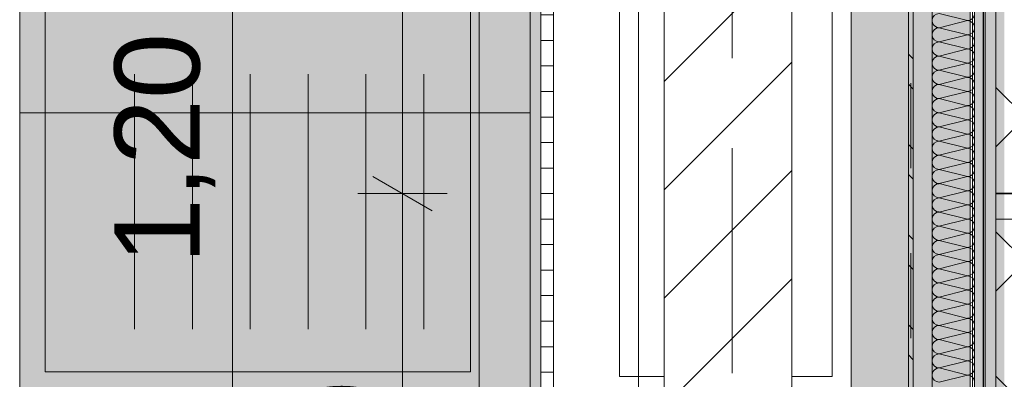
# Model space of a CAD drawing. Header units: metres. Extents: x -3.6 to 85.2, y -11 to 16.8.
# Tile 344 of 508: x 39.292 to 40.45, y 2.662 to 3.084. Entities that reach past the tile are written whole.
import ezdxf

# ---------------------------------------------------------------- set-up
doc = ezdxf.new("R2010")
doc.units = ezdxf.units.M
doc.header["$MEASUREMENT"] = 0
for name, pattern in [('Achse', [0.2, 0.1, -0.05, 0, -0.05]), ('Punktlinie weit', [0.06, 0.01, -0.05]), ('Strichlinie doppelt', [0.546806, 0.264583, -0.105833, 0.070556, -0.105833]), ('Wipeout_Contour', [1, 0, -1])]:
    doc.linetypes.add(name, pattern=pattern)
for name, color, linetype in [('154 - Bemaßung_ Beschriftung.Ausbau - Deckenspiegel', 7, 'Continuous'), ('305 - Elemente.Linie_ Schraffur - Deckenspiegel', 7, 'Continuous'), ('451 - Universal.Achsen Raster', 7, 'Continuous'), ('605 - Struktur.Wand Innen', 7, 'Continuous'), ('612 - Struktur.Stahlbau', 7, 'Continuous'), ('703 - Einrichtung.Möbel Küche', 7, 'Continuous'), ('Neubau_606 - Struktur.Wand Innen Ausbau', 7, 'Continuous'), ('Neubau_612 - Struktur.Stahlbau', 7, 'Continuous'), ('Neubau_651 - Abdeckung.Decke abgehängt_ bekleidet', 7, 'Continuous'), ('Neubau_653 - Abdeckung.TB Verkofferung', 7, 'Continuous'), ('Neubau_702 - Einrichtung.Möbel Sanitär', 7, 'Continuous')]:
    doc.layers.add(name, color=color, linetype=linetype)
doc.styles.add('ERSTELLTER_STIL_2', font='txt')
doc.dimstyles.new('ERSTELLTER_STIL__4', dxfattribs={"dimtxt": 0.1, "dimasz": 0.0532, "dimexe": 0.18, "dimexo": 0.0625, "dimgap": 0, "dimtad": 1, "dimzin": 0, "dimdsep": 46, "dimtxsty": 'ERSTELLTER_STIL_2', "dimblk": 'ARROWHEAD_2', "dimblk1": 'ARROWHEAD_2', "dimblk2": 'ARROWHEAD_2', "dimcen": 0.09, "dimse1": 1, "dimse2": 1, "dimclrd": 7, "dimclre": 7, "dimclrt": 7, "dimazin": 0, "dimtfac": 1, "dimtdec": 4, "dimtmove": 0, "dimatfit": 3, "dimfxl": 1, "dimtolj": 1, "dimtzin": 0, "dimarcsym": 0})
pattern_1 = [(45, (0, 0), (-0.01767767, 0.01767767), [0, -0.025])]

# ---------------------------------------------------------------- blocks, each defined once
blk = doc.blocks.new('*X170')
at = {"layer": 'Neubau_606 - Struktur.Wand Innen Ausbau', "color": 7, "linetype": 'Continuous', "lineweight": 5}
for p, q in [((40.4067, 3.0833), (40.3734, 3.0917)), ((40.4067, 3.0833), (40.3734, 3.075)), ((40.4067, 3.0667), (40.3734, 3.075)), ((40.4067, 3.0667), (40.3734, 3.0583)), ((40.4067, 3.05), (40.3734, 3.0583)), ((40.4067, 3.05), (40.3734, 3.0417)), ((40.4067, 3.0333), (40.3734, 3.0417)), ((40.4067, 3.0333), (40.3734, 3.025)), ((40.4067, 3.0167), (40.3734, 3.025)), ((40.4067, 3.0167), (40.3734, 3.0083)), ((40.4067, 3), (40.3734, 3.0083)), ((40.4067, 3), (40.3734, 2.9917)), ((40.4067, 2.9833), (40.3734, 2.9917)), ((40.4067, 2.9833), (40.3734, 2.975)), ((40.4067, 2.9667), (40.3734, 2.975)), ((40.4067, 2.9667), (40.3734, 2.9583)), ((40.4067, 2.95), (40.3734, 2.9583)), ((40.4067, 2.95), (40.3734, 2.9417)), ((40.4067, 2.9333), (40.3734, 2.9417)), ((40.4067, 2.9333), (40.3734, 2.925)), ((40.4067, 2.9167), (40.3734, 2.925)), ((40.4067, 2.9167), (40.3734, 2.9083)), ((40.4067, 2.9), (40.3734, 2.9083)), ((40.4067, 2.9), (40.3734, 2.8917)), ((40.4067, 2.8833), (40.3734, 2.8917)), ((40.4067, 2.8833), (40.3734, 2.875)), ((40.4067, 2.8667), (40.3734, 2.875)), ((40.4067, 2.8667), (40.3734, 2.8583)), ((40.4067, 2.85), (40.3734, 2.8583)), ((40.4067, 2.85), (40.3734, 2.8417)), ((40.4067, 2.8333), (40.3734, 2.8417)), ((40.4067, 2.8333), (40.3734, 2.825)), ((40.4067, 2.8167), (40.3734, 2.825)), ((40.4067, 2.8167), (40.3734, 2.8083)), ((40.4067, 2.8), (40.3734, 2.8083)), ((40.4067, 2.8), (40.3734, 2.7917)), ((40.4067, 2.7833), (40.3734, 2.7917)), ((40.4067, 2.7833), (40.3734, 2.775)), ((40.4067, 2.7667), (40.3734, 2.775)), ((40.4067, 2.7667), (40.3734, 2.7583)), ((40.4067, 2.75), (40.3734, 2.7583)), ((40.4067, 2.75), (40.3734, 2.7417)), ((40.4067, 2.7333), (40.3734, 2.7417)), ((40.4067, 2.7333), (40.3734, 2.725)), ((40.4067, 2.7167), (40.3734, 2.725)), ((40.4067, 2.7167), (40.3734, 2.7083)), ((40.4067, 2.7), (40.3734, 2.7083)), ((40.4067, 2.7), (40.3734, 2.6917)), ((40.4067, 2.6833), (40.3734, 2.6917)), ((40.4067, 2.6833), (40.3734, 2.675)), ((40.4067, 2.6667), (40.3734, 2.675)), ((40.4067, 2.6667), (40.3734, 2.6583))]:
    blk.add_line(p, q, dxfattribs=at)
for centre, start, end in [((40.3734, 3.0833), 90, 180), ((40.4067, 3.0917), 270, 360), ((40.3734, 3.0833), 180, 270), ((40.4067, 3.075), 360, 90), ((40.3734, 3.0667), 90, 180), ((40.4067, 3.075), 270, 360), ((40.3734, 3.0667), 180, 270), ((40.3734, 3.05), 90, 180), ((40.4067, 3.0583), 360, 90), ((40.4067, 3.0583), 270, 360), ((40.3734, 3.05), 180, 270), ((40.4067, 3.0417), 360, 90), ((40.3734, 3.0333), 90, 180), ((40.3734, 3.0333), 180, 270), ((40.4067, 3.0417), 270, 360), ((40.4067, 3.025), 360, 90), ((40.3734, 3.0167), 90, 180), ((40.4067, 3.025), 270, 360), ((40.3734, 3.0167), 180, 270), ((40.4067, 3.0083), 360, 90), ((40.3734, 3), 90, 180), ((40.3734, 3), 180, 270), ((40.4067, 3.0083), 270, 360), ((40.4067, 2.9917), 360, 90), ((40.3734, 2.9833), 90, 180), ((40.4067, 2.9917), 270, 360), ((40.3734, 2.9833), 180, 270), ((40.3734, 2.9667), 90, 180), ((40.4067, 2.975), 360, 90), ((40.4067, 2.975), 270, 360), ((40.3734, 2.9667), 180, 270), ((40.4067, 2.9583), 360, 90), ((40.3734, 2.95), 90, 180), ((40.4067, 2.9583), 270, 360), ((40.3734, 2.95), 180, 270), ((40.3734, 2.9333), 90, 180), ((40.4067, 2.9417), 360, 90), ((40.4067, 2.9417), 270, 360), ((40.3734, 2.9333), 180, 270), ((40.4067, 2.925), 360, 90), ((40.3734, 2.9167), 90, 180), ((40.4067, 2.925), 270, 360), ((40.3734, 2.9167), 180, 270), ((40.3734, 2.9), 90, 180), ((40.4067, 2.9083), 360, 90), ((40.4067, 2.9083), 270, 360), ((40.3734, 2.9), 180, 270), ((40.4067, 2.8917), 360, 90), ((40.3734, 2.8833), 90, 180), ((40.3734, 2.8833), 180, 270), ((40.4067, 2.8917), 270, 360), ((40.4067, 2.875), 360, 90), ((40.3734, 2.8667), 90, 180), ((40.4067, 2.875), 270, 360), ((40.3734, 2.8667), 180, 270), ((40.4067, 2.8583), 360, 90), ((40.3734, 2.85), 90, 180), ((40.3734, 2.85), 180, 270), ((40.4067, 2.8583), 270, 360), ((40.4067, 2.8417), 360, 90), ((40.3734, 2.8333), 90, 180), ((40.4067, 2.8417), 270, 360), ((40.3734, 2.8333), 180, 270), ((40.3734, 2.8167), 90, 180), ((40.4067, 2.825), 360, 90), ((40.4067, 2.825), 270, 360), ((40.3734, 2.8167), 180, 270), ((40.4067, 2.8083), 360, 90), ((40.3734, 2.8), 90, 180), ((40.4067, 2.8083), 270, 360), ((40.3734, 2.8), 180, 270), ((40.3734, 2.7833), 90, 180), ((40.4067, 2.7917), 360, 90), ((40.4067, 2.7917), 270, 360), ((40.3734, 2.7833), 180, 270), ((40.4067, 2.775), 360, 90), ((40.3734, 2.7667), 90, 180), ((40.3734, 2.7667), 180, 270), ((40.4067, 2.775), 270, 360), ((40.4067, 2.7583), 360, 90), ((40.3734, 2.75), 90, 180), ((40.4067, 2.7583), 270, 360), ((40.3734, 2.75), 180, 270), ((40.4067, 2.7417), 360, 90), ((40.3734, 2.7333), 90, 180), ((40.3734, 2.7333), 180, 270), ((40.4067, 2.7417), 270, 360), ((40.4067, 2.725), 360, 90), ((40.3734, 2.7167), 90, 180), ((40.4067, 2.725), 270, 360), ((40.3734, 2.7167), 180, 270), ((40.4067, 2.7083), 360, 90), ((40.3734, 2.7), 90, 180), ((40.3734, 2.7), 180, 270), ((40.4067, 2.7083), 270, 360), ((40.4067, 2.6917), 360, 90), ((40.3734, 2.6833), 90, 180), ((40.4067, 2.6917), 270, 360), ((40.3734, 2.6833), 180, 270), ((40.3734, 2.6667), 90, 180), ((40.4067, 2.675), 360, 90), ((40.4067, 2.675), 270, 360), ((40.3734, 2.6667), 180, 270), ((40.4067, 2.6583), 360, 90)]:
    blk.add_arc(centre, 0.00833, start, end, dxfattribs=at)
blk = doc.blocks.new('*D421')
at = {"layer": '154 - Bemaßung_ Beschriftung.Ausbau - Deckenspiegel', "color": 7, "linetype": 'Continuous', "lineweight": 5}
for p, q in [((39.7075, 2.9002), (39.7775, 2.8598)), ((39.795, 2.88), (39.69, 2.88)), ((39.7425, 2.28), (39.7425, 2.88)), ((39.7075, 2.3002), (39.7775, 2.2598)), ((39.795, 2.28), (39.69, 2.28))]:
    blk.add_line(p, q, dxfattribs=at)
at = {"layer": '154 - Bemaßung_ Beschriftung.Ausbau - Deckenspiegel', "color": 7, "lineweight": 5, "insert": (39.7225, 2.5041), "char_height": 0.1, "attachment_point": 7, "rotation": 90, "style": 'ERSTELLTER_STIL_2'}
blk.add_mtext('\\A1;{\\pql;\\fArial|b0|i0|c0|p38;60}', dxfattribs=at)
blk = doc.blocks.new('ARROWHEAD_2')
at = {"color": 0, "linetype": 'Continuous', "lineweight": 0}
for p, q in [((-0.378, -0.655), (0.378, 0.655)), ((0, 0), (-1, 0))]:
    blk.add_line(p, q, dxfattribs=at)
blk = doc.blocks.new('*D422')
at = {"layer": '154 - Bemaßung_ Beschriftung.Ausbau - Deckenspiegel', "color": 7, "linetype": 'Continuous', "lineweight": 5}
for p, q in [((39.7075, 3.5002), (39.7775, 3.4598)), ((39.795, 3.48), (39.69, 3.48)), ((39.7425, 2.88), (39.7425, 3.48)), ((39.7075, 2.9002), (39.7775, 2.8598)), ((39.795, 2.88), (39.69, 2.88))]:
    blk.add_line(p, q, dxfattribs=at)
at = {"layer": '154 - Bemaßung_ Beschriftung.Ausbau - Deckenspiegel', "color": 7, "lineweight": 5, "insert": (39.7225, 3.1041), "char_height": 0.1, "attachment_point": 7, "rotation": 90, "style": 'ERSTELLTER_STIL_2'}
blk.add_mtext('\\A1;{\\pql;\\fArial|b0|i0|c0|p38;60}', dxfattribs=at)
blk = doc.blocks.new('*D428')
at = {"layer": '154 - Bemaßung_ Beschriftung.Ausbau - Deckenspiegel', "color": 7, "linetype": 'Continuous', "lineweight": 5}
for p, q in [((39.5075, 3.5502), (39.5775, 3.5098)), ((39.595, 3.53), (39.49, 3.53)), ((39.5425, 2.33), (39.5425, 3.53)), ((39.5075, 2.3502), (39.5775, 2.3098)), ((39.595, 2.33), (39.49, 2.33))]:
    blk.add_line(p, q, dxfattribs=at)
at = {"layer": '154 - Bemaßung_ Beschriftung.Ausbau - Deckenspiegel', "color": 7, "lineweight": 5, "insert": (39.5225, 2.797), "char_height": 0.1, "attachment_point": 7, "rotation": 90, "style": 'ERSTELLTER_STIL_2'}
blk.add_mtext('\\A1;{\\pql;\\fArial|b0|i0|c0|p38;1,20}', dxfattribs=at)

msp = doc.modelspace()

# ---------------------------------------------------------------- hatches: boundary and pattern name
at = {"layer": '612 - Struktur.Stahlbau', "linetype": 'Continuous', "lineweight": 0, "true_color": 0x30307f}
msp.add_hatch(color=177, dxfattribs=at).paths.add_polyline_path([(40.27, 5.19), (40.41, 5.19), (40.41, 0.71), (40.27, 0.71)])
at = {"layer": '703 - Einrichtung.Möbel Küche', "linetype": 'Continuous', "lineweight": 0, "true_color": 0x3a3a3a}
for points in [[(39.2925, 0.76), (39.8925, 0.76), (39.8925, 5.19), (39.2925, 5.19)], [(39.8225, 3.4705), (39.3225, 3.4705), (39.3225, 2.6705), (39.8225, 2.6705)]]:
    msp.add_hatch(color=250, dxfattribs=at).paths.add_polyline_path(points)
at = {"layer": 'Neubau_606 - Struktur.Wand Innen Ausbau', "linetype": 'Continuous', "lineweight": 0, "true_color": 0x000000}
h = msp.add_hatch(dxfattribs=at)
h.set_pattern_fill('Gips_0001', color=18, style=0, pattern_type=2)
h.set_pattern_definition(pattern_1)
h.paths.add_polyline_path([(39.8925, 5.19), (39.8925, 0.71), (39.905, 0.71), (39.905, 5.19)])
h = msp.add_hatch(dxfattribs=at)
h.set_pattern_fill('Holz__Sperrholz_1_0001', color=18, style=0, pattern_type=2)
h.set_pattern_definition([(0, (0, 0), (0, 0.030000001), [])])
h.paths.add_polyline_path([(39.905, 5.19), (39.905, 0.71), (39.92, 0.71), (39.92, 5.19)])
h = msp.add_hatch(dxfattribs=at)
h.set_pattern_fill('Gips_0001', color=18, style=0, pattern_type=2)
h.set_pattern_definition(pattern_1)
h.paths.add_polyline_path([(40.4275, 0.255), (40.4275, 3.81), (40.415, 3.81), (40.415, 0.255)])
h = msp.add_hatch(dxfattribs=at)
h.set_pattern_fill('Gips_0001', color=18, style=0, pattern_type=2)
h.set_pattern_definition(pattern_1)
h.paths.add_polyline_path([(40.44, 0.255), (40.44, 3.81), (40.4275, 3.81), (40.4275, 0.255)])
at = {"layer": 'Neubau_612 - Struktur.Stahlbau', "linetype": 'Continuous', "lineweight": 0, "true_color": 0x000000}
h = msp.add_hatch(dxfattribs=at)
h.set_pattern_fill('Metall__Stahl_0001', color=18, style=0, pattern_type=2)
h.set_pattern_definition([(135, (0, 0), (0.05303301, 0.05303301), []), (135, (-0.01768, -0.01768), (0.05303301, 0.05303301), [])])
h.paths.add_polyline_path([(40.3428, 0.71), (40.3428, 5.19), (40.3373, 5.19), (40.3373, 0.71)])
at = {"layer": 'Neubau_651 - Abdeckung.Decke abgehängt_ bekleidet', "linetype": 'Continuous', "lineweight": 13, "true_color": 0xffbfbf}
h = msp.add_hatch(dxfattribs=at)
h.set_pattern_fill('Raster_20x20_Diagonal_0001', color=254, style=0, pattern_type=2)
h.set_pattern_definition([(45, (0, 0), (-0.0848528, 0.0848528), []), (135, (0, 0), (0.0848528, 0.0848528), [])])
h.paths.add_polyline_path([(40.44, 0.7495), (43.545, 0.7495), (43.545, 3.81), (40.44, 3.81)])
at = {"layer": 'Neubau_653 - Abdeckung.TB Verkofferung', "linetype": 'Continuous', "lineweight": 0, "true_color": 0x000000}
h = msp.add_hatch(dxfattribs=at)
h.set_pattern_fill('Gips_0001', color=18, style=0, pattern_type=2)
h.set_pattern_definition(pattern_1)
h.paths.add_polyline_path([(40.45, 0.71), (40.45, 5.19), (40.425, 5.19), (40.425, 0.71)])

# ---------------------------------------------------------------- linework, layer by layer
at = {"layer": '305 - Elemente.Linie_ Schraffur - Deckenspiegel', "color": 7, "linetype": 'Continuous', "lineweight": 9}
for p, q in [((39.8325, 5.31), (39.8325, 0.645)), ((40.4125, 5.31), (40.4125, 0.645)), ((40.4255, 5.31), (40.4255, 0.645)), ((39.9975, 3.245), (39.9975, 2.665)), ((40.2475, 2.665), (40.2475, 3.245)), ((39.9975, 2.665), (40.2475, 2.665))]:
    msp.add_line(p, q, dxfattribs=at)
at = {"layer": '703 - Einrichtung.Möbel Küche', "color": 7, "linetype": 'Continuous', "lineweight": 9, "true_color": 0xebebeb}
for p, q in [((39.4275, 3.0205), (39.4275, 2.7205)), ((39.4955, 3.0205), (39.4955, 2.7205)), ((39.5635, 3.0205), (39.5635, 2.7205)), ((39.6315, 3.0205), (39.6315, 2.7205)), ((39.6995, 3.0205), (39.6995, 2.7205)), ((39.7675, 3.0205), (39.7675, 2.7205))]:
    msp.add_line(p, q, dxfattribs=at)
at = {"layer": '703 - Einrichtung.Möbel Küche', "color": 7, "linetype": 'Continuous', "lineweight": 5}
msp.add_line((39.2925, 2.975), (39.8925, 2.975), dxfattribs=at)
at = {"layer": '703 - Einrichtung.Möbel Küche', "color": 7, "linetype": 'Continuous', "lineweight": 9, "true_color": 0xebebeb, "flags": 128}
for points in [[(39.2925, 0.76), (39.2925, 5.19), (39.8925, 5.19), (39.8925, 0.76)], [(39.8225, 3.4705), (39.8225, 2.6705), (39.3225, 2.6705), (39.3225, 3.4705)]]:
    msp.add_lwpolyline(points, close=True, dxfattribs=at)
at = {"layer": 'Neubau_606 - Struktur.Wand Innen Ausbau', "color": 1, "linetype": 'Continuous', "lineweight": 9}
msp.add_line((39.905, 5.19), (39.905, 0.71), dxfattribs=at)
at = {"layer": 'Neubau_606 - Struktur.Wand Innen Ausbau', "color": 1, "linetype": 'Continuous', "lineweight": 13}
msp.add_line((39.92, 5.19), (39.92, 0.71), dxfattribs=at)
at = {"layer": 'Neubau_606 - Struktur.Wand Innen Ausbau', "color": 1, "linetype": 'Continuous', "lineweight": 5}
for p, q in [((40.415, 0.255), (40.415, 3.81)), ((40.4275, 0.255), (40.4275, 3.81))]:
    msp.add_line(p, q, dxfattribs=at)
at = {"layer": 'Neubau_606 - Struktur.Wand Innen Ausbau', "color": 1, "linetype": 'Continuous', "lineweight": 13, "flags": 128}
for points in [[(39.8925, 5.19), (39.8925, 0.71)], [(40.02, 0.71), (40.02, 5.19)]]:
    msp.add_lwpolyline(points, dxfattribs=at)
at = {"layer": 'Neubau_606 - Struktur.Wand Innen Ausbau', "color": 1, "linetype": 'Continuous', "lineweight": 5, "flags": 128}
for points in [[(40.365, 3.81), (40.365, 0.255)], [(40.44, 0.255), (40.44, 3.81)]]:
    msp.add_lwpolyline(points, dxfattribs=at)
at = {"layer": 'Neubau_612 - Struktur.Stahlbau', "color": 1, "linetype": 'Continuous', "lineweight": 13}
for p, q in [((40.27, 0.71), (40.27, 5.19)), ((40.41, 0.71), (40.41, 5.19))]:
    msp.add_line(p, q, dxfattribs=at)
at = {"layer": 'Neubau_612 - Struktur.Stahlbau', "color": 1, "linetype": 'Continuous', "lineweight": 9}
for p, q in [((40.3373, 5.19), (40.3373, 0.71)), ((40.3428, 5.19), (40.3428, 0.71))]:
    msp.add_line(p, q, dxfattribs=at)
at = {"layer": 'Neubau_612 - Struktur.Stahlbau', "color": 1, "linetype": 'Achse', "lineweight": 9}
msp.add_line((40.34, 0.71), (40.34, 5.19), dxfattribs=at)
at = {"layer": 'Neubau_651 - Abdeckung.Decke abgehängt_ bekleidet', "color": 1, "linetype": 'Achse', "lineweight": 35}
msp.add_line((40.44, 2.88), (43.545, 2.88), dxfattribs=at)
at = {"layer": 'Neubau_651 - Abdeckung.Decke abgehängt_ bekleidet', "color": 1, "linetype": 'Punktlinie weit', "lineweight": 13, "flags": 128}
msp.add_lwpolyline([(40.44, 0.7495), (43.545, 0.7495), (43.545, 3.81), (40.44, 3.81)], close=True, dxfattribs=at)
at = {"layer": 'Neubau_653 - Abdeckung.TB Verkofferung', "color": 1, "linetype": 'Continuous', "lineweight": 9}
msp.add_line((40.2, 0.71), (40.2, 5.19), dxfattribs=at)
at = {"layer": 'Neubau_653 - Abdeckung.TB Verkofferung', "color": 1, "linetype": 'Continuous', "lineweight": 5}
msp.add_line((40.425, 5.19), (40.425, 0.71), dxfattribs=at)
at = {"layer": 'Neubau_702 - Einrichtung.Möbel Sanitär', "color": 1, "linetype": 'Continuous', "lineweight": 13, "flags": 128}
for points in [[(41.89, 2.88), (40.44, 2.88)], [(40.44, 2.88), (40.44, 2.85)], [(40.44, 2.85), (41.89, 2.85)]]:
    msp.add_lwpolyline(points, dxfattribs=at)

# ---------------------------------------------------------------- block references
at = {"layer": 'Neubau_606 - Struktur.Wand Innen Ausbau', "color": 1, "lineweight": 13}
msp.add_blockref('*X170', (0, 0), dxfattribs=at)

# ---------------------------------------------------------------- next in the draw order: wipeouts: each hides what was drawn before it
at = {"color": 254, "linetype": 'Wipeout_Contour', "lineweight": 0, "ltscale": 160.811155}
msp.add_wipeout([(40.2, 3.305), (40.05, 3.305), (40.05, 1.1), (40.2, 1.1)], dxfattribs=at).dxf.layer = '605 - Struktur.Wand Innen'

# ---------------------------------------------------------------- next in the draw order: hatches: boundary and pattern name
at = {"layer": '605 - Struktur.Wand Innen', "linetype": 'Continuous', "lineweight": 0, "true_color": 0x000000}
h = msp.add_hatch(dxfattribs=at)
h.set_pattern_fill('MW_Ziegel_0001', color=18, style=0, pattern_type=2)
h.set_pattern_definition([(45, (0, 0), (-0.0636396, 0.0636396), [])])
h.paths.add_polyline_path([(40.2, 3.305), (40.05, 3.305), (40.05, 1.1), (40.2, 1.1)])

# ---------------------------------------------------------------- next in the draw order: linework, layer by layer
at = {"layer": '451 - Universal.Achsen Raster', "color": 160, "linetype": 'Strichlinie doppelt', "lineweight": 9, "true_color": 0x3232ff}
msp.add_line((40.13, -10.585), (40.13, 16.355), dxfattribs=at)
at = {"layer": '605 - Struktur.Wand Innen', "color": 7, "linetype": 'Continuous', "lineweight": 18, "flags": 128}
for points in [[(40.2, 1.1), (40.2, 3.305)], [(40.05, 3.19), (40.05, 1.215)]]:
    msp.add_lwpolyline(points, dxfattribs=at)

# ---------------------------------------------------------------- next in the draw order: dimensions: what is measured, and where the dimension line sits
at = {"layer": '154 - Bemaßung_ Beschriftung.Ausbau - Deckenspiegel', "color": 7, "linetype": 'Continuous', "lineweight": 5}
for base, p1, p2, picture, middle in [((39.5425, 3.53), (40.7825, 2.33), (40.7825, 3.53), '*D428', (39.4725, 2.9268)), ((39.7425, 3.48), (47.16, 2.88), (47.16, 3.48), '*D422', (39.6725, 3.1803)), ((39.7425, 2.88), (47.16, 2.28), (47.16, 2.88), '*D421', (39.6725, 2.5803))]:
    dim = msp.add_linear_dim(base=base, p1=p1, p2=p2, angle=90, dimstyle='ERSTELLTER_STIL__4', dxfattribs=at)
    dim.commit()
    dim.dimension.update_dxf_attribs({"geometry": picture, "text_midpoint": middle, "dimtype": 160, "text_rotation": 90})

doc.saveas('drawing.dxf')
